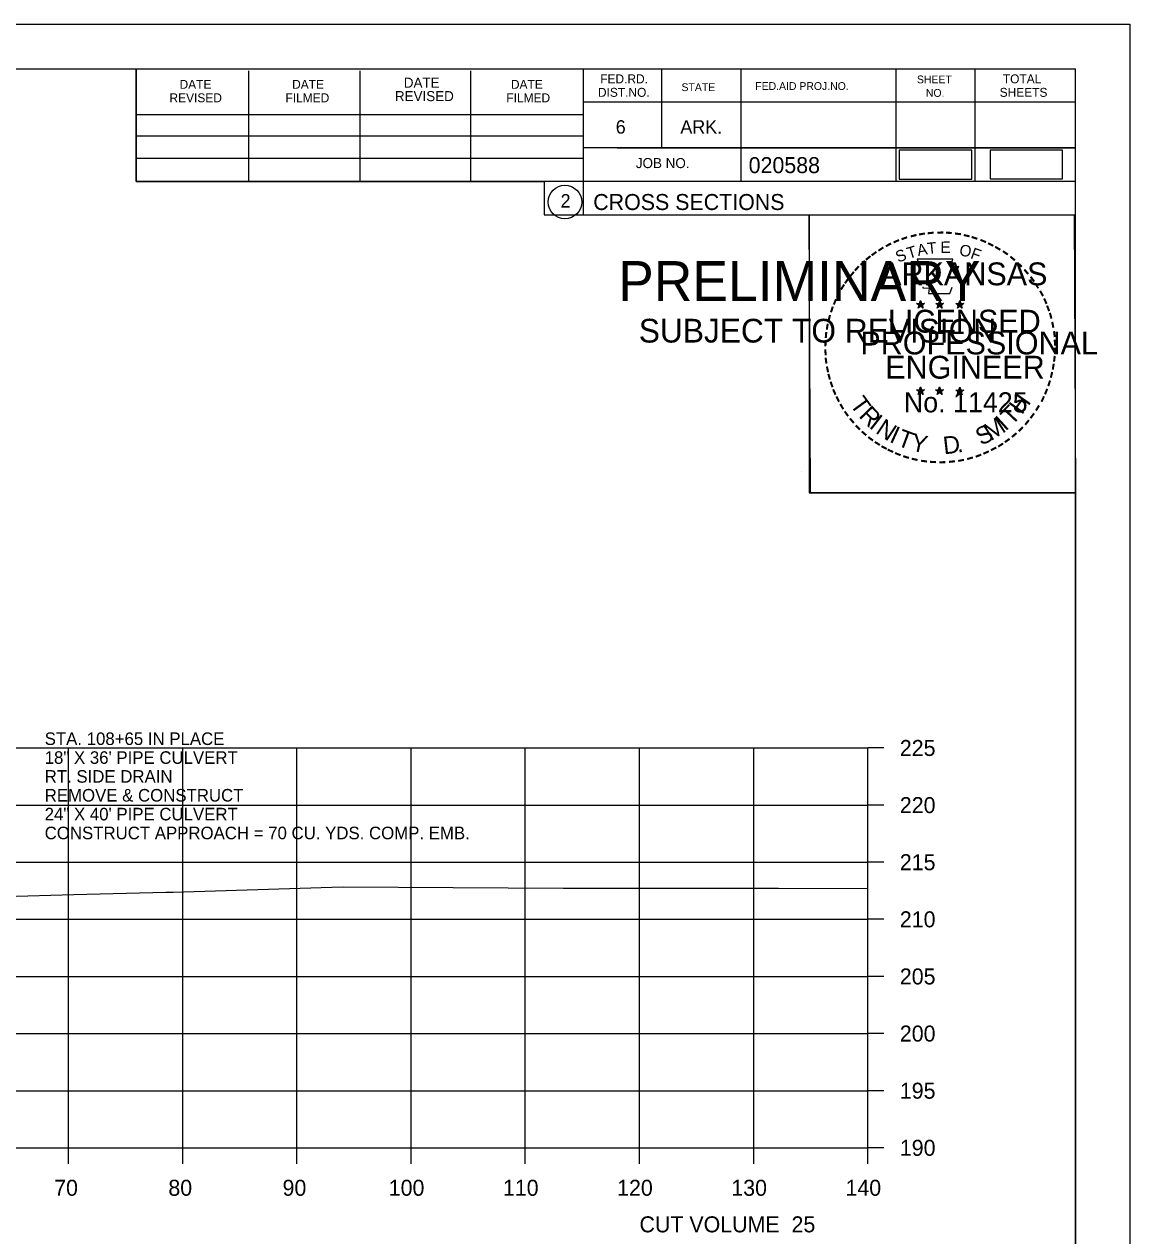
# Model space of a CAD drawing. Extents: x 1368968 to 1369915, y 377395 to 380381.
# Drawn here: x 1369204.2 to 1369301.1, y 379435 to 379541.1 of the extents above; entities that cross this region are included whole.
import ezdxf

# ---------------------------------------------------------------- set-up
doc = ezdxf.new("R2010")
doc.units = 0
for name, color, linetype in [('Default', 7, 'Continuous'), ('S_BREAKLINE_ANNOT', 7, 'Continuous'), ('S_BRIDGE', 7, 'Continuous'), ('S_BRIDGE_ANNOT', 7, 'Continuous'), ('S_BUILDING_ANNOT', 7, 'Continuous'), ('S_CAL_CORNER', 7, 'Continuous'), ('S_CTL_TABLE', 7, 'Continuous'), ('S_DITCHLINE_ANNOT', 7, 'Continuous'), ('S_DROP_INLET', 7, 'Continuous')]:
    doc.layers.add(name, color=color, linetype=linetype)

msp = doc.modelspace()

# ---------------------------------------------------------------- linework, layer by layer
at = {"layer": 'Default'}
for points in [[(1369280.88, 379527.52), (1369287.22, 379527.52), (1369287.22, 379530.04), (1369280.88, 379530.04)], [(1369288.84, 379527.53), (1369295.18, 379527.53), (1369295.18, 379530.05), (1369288.84, 379530.05)]]:
    msp.add_lwpolyline(points, close=True, dxfattribs=at)
at = {"layer": 'S_BREAKLINE_ANNOT'}
for p, q in [((1369278.13, 379442.72), (1369278.13, 379477.72)), ((1369279.53, 379477.72), (1369278.13, 379477.72)), ((1369279.53, 379472.72), (1369278.13, 379472.72)), ((1369279.53, 379467.72), (1369278.13, 379467.72)), ((1369279.53, 379462.72), (1369278.13, 379462.72)), ((1369279.53, 379457.72), (1369278.13, 379457.72)), ((1369279.53, 379452.72), (1369278.13, 379452.72)), ((1369279.53, 379447.72), (1369278.13, 379447.72)), ((1368998.13, 379442.72), (1369278.13, 379442.72)), ((1369208.13, 379441.32), (1369208.13, 379442.72)), ((1369218.13, 379441.32), (1369218.13, 379442.72)), ((1369228.13, 379441.32), (1369228.13, 379442.72)), ((1369238.13, 379441.32), (1369238.13, 379442.72)), ((1369248.13, 379441.32), (1369248.13, 379442.72)), ((1369258.13, 379441.32), (1369258.13, 379442.72)), ((1369268.13, 379441.32), (1369268.13, 379442.72)), ((1369278.13, 379441.32), (1369278.13, 379442.72)), ((1369279.53, 379442.72), (1369278.13, 379442.72))]:
    msp.add_line(p, q, dxfattribs=at)
at = {"layer": 'S_BRIDGE_ANNOT'}
for p, q in [((1368980.13, 379537.18), (1369296.31, 379537.18)), ((1369214.05, 379527.3), (1369214.05, 379537.18)), ((1369253.21, 379537.18), (1369253.21, 379524.38)), ((1369260.05, 379537.18), (1369260.05, 379530.24)), ((1369266.99, 379537.18), (1369266.99, 379527.3)), ((1369280.57, 379537.18), (1369280.57, 379527.3)), ((1369287.51, 379537.18), (1369287.51, 379527.3)), ((1369296.31, 379331.72), (1369296.31, 379537.18)), ((1369223.91, 379527.3), (1369223.91, 379536.98)), ((1369233.67, 379527.3), (1369233.67, 379536.98)), ((1369243.35, 379527.3), (1369243.35, 379536.98)), ((1369296.31, 379534.24), (1369253.21, 379534.24)), ((1369296.31, 379534.26), (1369296.31, 379534.26)), ((1369214.05, 379533.16), (1369253.21, 379533.16)), ((1369214.05, 379531.3), (1369253.21, 379531.3)), ((1369296.31, 379530.24), (1369253.21, 379530.24)), ((1369256.17, 379530.24), (1369296.31, 379530.24)), ((1369214.05, 379527.3), (1369214.05, 379529.36)), ((1369214.05, 379529.36), (1369253.21, 379529.36)), ((1369296.31, 379527.3), (1369214.05, 379527.3)), ((1369253.21, 379524.38), (1369296.31, 379524.38))]:
    msp.add_line(p, q, dxfattribs=at)
msp.add_circle((1369251.6, 379525.51), 1.47, dxfattribs=at)
at = {"layer": 'S_BUILDING_ANNOT'}
for p, q in [((1369282.4, 379516.63), (1369282.75, 379516.52)), ((1369282.4, 379516.63), (1369282.65, 379516.59)), ((1369282.4, 379516.63), (1369282.64, 379516.51)), ((1369282.53, 379516.23), (1369282.75, 379516.52)), ((1369282.53, 379516.23), (1369282.66, 379516.47)), ((1369282.53, 379516.23), (1369282.75, 379516.44)), ((1369282.75, 379516.89), (1369282.71, 379516.64)), ((1369282.75, 379516.52), (1369282.75, 379516.89)), ((1369282.75, 379516.89), (1369282.8, 379516.64)), ((1369283.09, 379516.63), (1369282.75, 379516.52)), ((1369282.96, 379516.23), (1369282.75, 379516.52)), ((1369282.96, 379516.23), (1369282.75, 379516.44)), ((1369283.09, 379516.63), (1369282.81, 379516.59)), ((1369282.96, 379516.23), (1369282.82, 379516.52)), ((1369283.09, 379516.63), (1369282.89, 379516.53)), ((1369284.07, 379516.63), (1369284.42, 379516.52)), ((1369284.07, 379516.63), (1369284.32, 379516.59)), ((1369284.07, 379516.63), (1369284.31, 379516.51)), ((1369284.2, 379516.23), (1369284.42, 379516.52)), ((1369284.2, 379516.23), (1369284.33, 379516.47)), ((1369284.2, 379516.23), (1369284.42, 379516.44)), ((1369284.42, 379516.89), (1369284.38, 379516.64)), ((1369284.42, 379516.52), (1369284.42, 379516.89)), ((1369284.42, 379516.89), (1369284.47, 379516.64)), ((1369284.76, 379516.63), (1369284.42, 379516.52)), ((1369284.63, 379516.23), (1369284.42, 379516.52)), ((1369284.63, 379516.23), (1369284.42, 379516.44)), ((1369284.76, 379516.63), (1369284.48, 379516.59)), ((1369284.63, 379516.23), (1369284.49, 379516.52)), ((1369284.76, 379516.63), (1369284.56, 379516.53)), ((1369285.83, 379516.62), (1369286.18, 379516.51)), ((1369285.83, 379516.62), (1369286.09, 379516.58)), ((1369285.83, 379516.62), (1369286.07, 379516.5)), ((1369285.97, 379516.21), (1369286.18, 379516.51)), ((1369285.97, 379516.21), (1369286.09, 379516.46)), ((1369285.97, 379516.21), (1369286.18, 379516.43)), ((1369286.18, 379516.88), (1369286.14, 379516.62)), ((1369286.18, 379516.51), (1369286.18, 379516.88)), ((1369286.18, 379516.88), (1369286.23, 379516.63)), ((1369286.53, 379516.62), (1369286.18, 379516.51)), ((1369286.39, 379516.21), (1369286.18, 379516.51)), ((1369286.39, 379516.21), (1369286.18, 379516.43)), ((1369286.53, 379516.62), (1369286.24, 379516.57)), ((1369286.39, 379516.21), (1369286.26, 379516.51)), ((1369286.53, 379516.62), (1369286.32, 379516.52)), ((1369282.39, 379509.06), (1369282.74, 379508.95)), ((1369282.39, 379509.06), (1369282.65, 379509.02)), ((1369282.39, 379509.06), (1369282.63, 379508.94)), ((1369282.53, 379508.65), (1369282.74, 379508.95)), ((1369282.53, 379508.65), (1369282.65, 379508.9)), ((1369282.53, 379508.65), (1369282.74, 379508.87)), ((1369282.74, 379509.32), (1369282.7, 379509.06)), ((1369282.74, 379508.95), (1369282.74, 379509.32)), ((1369282.74, 379509.32), (1369282.79, 379509.07)), ((1369283.09, 379509.06), (1369282.74, 379508.95)), ((1369282.96, 379508.65), (1369282.74, 379508.95)), ((1369282.96, 379508.65), (1369282.74, 379508.87)), ((1369283.09, 379509.06), (1369282.8, 379509.01)), ((1369282.96, 379508.65), (1369282.82, 379508.94)), ((1369283.09, 379509.06), (1369282.89, 379508.96)), ((1369284.06, 379509.06), (1369284.41, 379508.95)), ((1369284.06, 379509.06), (1369284.32, 379509.02)), ((1369284.06, 379509.06), (1369284.3, 379508.94)), ((1369284.2, 379508.65), (1369284.41, 379508.95)), ((1369284.2, 379508.65), (1369284.32, 379508.9)), ((1369284.2, 379508.65), (1369284.41, 379508.87)), ((1369284.41, 379509.32), (1369284.37, 379509.06)), ((1369284.41, 379508.95), (1369284.41, 379509.32)), ((1369284.41, 379509.32), (1369284.46, 379509.07)), ((1369284.76, 379509.06), (1369284.41, 379508.95)), ((1369284.63, 379508.65), (1369284.41, 379508.95)), ((1369284.63, 379508.65), (1369284.41, 379508.87)), ((1369284.76, 379509.06), (1369284.47, 379509.01)), ((1369284.63, 379508.65), (1369284.49, 379508.94)), ((1369284.76, 379509.06), (1369284.56, 379508.96)), ((1369285.83, 379509.05), (1369286.18, 379508.94)), ((1369285.83, 379509.05), (1369286.08, 379509.01)), ((1369285.83, 379509.05), (1369286.07, 379508.93)), ((1369285.96, 379508.64), (1369286.18, 379508.94)), ((1369285.96, 379508.64), (1369286.09, 379508.89)), ((1369285.96, 379508.64), (1369286.18, 379508.86)), ((1369286.18, 379509.31), (1369286.14, 379509.05)), ((1369286.18, 379508.94), (1369286.18, 379509.31)), ((1369286.18, 379509.31), (1369286.23, 379509.06)), ((1369286.53, 379509.05), (1369286.18, 379508.94)), ((1369286.39, 379508.64), (1369286.18, 379508.94)), ((1369286.39, 379508.64), (1369286.18, 379508.86)), ((1369286.53, 379509.05), (1369286.24, 379509)), ((1369286.39, 379508.64), (1369286.26, 379508.93)), ((1369286.53, 379509.05), (1369286.32, 379508.95))]:
    msp.add_line(p, q, dxfattribs=at)
for points in [[(1369282.44, 379520.51), (1369282.71, 379519.69)], [(1369285.95, 379519.59), (1369286.09, 379519.87), (1369285.41, 379519.85), (1369285.56, 379520.51), (1369282.44, 379520.51)], [(1369282.93, 379518.09), (1369282.93, 379518), (1369283.49, 379517.98), (1369283.44, 379517.51), (1369285.31, 379517.51), (1369285.51, 379518.05)], [(1369282.75, 379516.89), (1369282.96, 379516.23), (1369282.4, 379516.63), (1369283.09, 379516.63), (1369282.53, 379516.23), (1369282.75, 379516.89)], [(1369284.42, 379516.89), (1369284.63, 379516.23), (1369284.07, 379516.63), (1369284.76, 379516.63), (1369284.2, 379516.23), (1369284.42, 379516.89)], [(1369286.18, 379516.88), (1369286.39, 379516.21), (1369285.83, 379516.62), (1369286.53, 379516.62), (1369285.97, 379516.21), (1369286.18, 379516.88)], [(1369282.74, 379509.32), (1369282.96, 379508.65), (1369282.39, 379509.06), (1369283.09, 379509.06), (1369282.53, 379508.65), (1369282.74, 379509.32)], [(1369284.41, 379509.32), (1369284.63, 379508.65), (1369284.06, 379509.06), (1369284.76, 379509.06), (1369284.2, 379508.65), (1369284.41, 379509.32)], [(1369286.18, 379509.31), (1369286.39, 379508.64), (1369285.83, 379509.05), (1369286.53, 379509.05), (1369285.96, 379508.64), (1369286.18, 379509.31)]]:
    msp.add_lwpolyline(points, dxfattribs=at)
for centre, radius in [((1369282.75, 379516.52), 0.172), ((1369282.75, 379516.52), 0.145), ((1369282.75, 379516.52), 0.116), ((1369282.75, 379516.52), 0.0991), ((1369282.75, 379516.52), 0.0747), ((1369282.75, 379516.52), 0.0495), ((1369282.75, 379516.52), 0.0296), ((1369284.42, 379516.52), 0.172), ((1369284.42, 379516.52), 0.145), ((1369284.42, 379516.52), 0.116), ((1369284.42, 379516.52), 0.0991), ((1369284.42, 379516.52), 0.0747), ((1369284.42, 379516.52), 0.0495), ((1369284.42, 379516.52), 0.0296), ((1369286.18, 379516.51), 0.172), ((1369286.18, 379516.51), 0.145), ((1369286.18, 379516.51), 0.116), ((1369286.18, 379516.51), 0.0991), ((1369286.18, 379516.51), 0.0747), ((1369286.18, 379516.51), 0.0495), ((1369286.18, 379516.51), 0.0296), ((1369282.74, 379508.95), 0.172), ((1369282.74, 379508.95), 0.145), ((1369282.74, 379508.95), 0.116), ((1369282.74, 379508.95), 0.0991), ((1369282.74, 379508.95), 0.0747), ((1369282.74, 379508.95), 0.0495), ((1369282.74, 379508.95), 0.0296), ((1369284.41, 379508.95), 0.172), ((1369284.41, 379508.95), 0.145), ((1369284.41, 379508.95), 0.116), ((1369284.41, 379508.95), 0.0991), ((1369284.41, 379508.95), 0.0747), ((1369284.41, 379508.95), 0.0495), ((1369284.41, 379508.95), 0.0296), ((1369286.18, 379508.94), 0.172), ((1369286.18, 379508.94), 0.145), ((1369286.18, 379508.94), 0.116), ((1369286.18, 379508.94), 0.0991), ((1369286.18, 379508.94), 0.0747), ((1369286.18, 379508.94), 0.0495), ((1369286.18, 379508.94), 0.0296)]:
    msp.add_circle(centre, radius, dxfattribs=at)
at = {"layer": 'S_CTL_TABLE'}
msp.add_lwpolyline([(1369194.47, 379464.48), (1369208.59, 379464.88), (1369216.65, 379465.09), (1369217.03, 379465.1), (1369217.29, 379465.11), (1369231.18, 379465.54), (1369232.19, 379465.55), (1369251.45, 379465.46), (1369253.38, 379465.45), (1369269.27, 379465.44), (1369270.29, 379465.44), (1369278.13, 379465.43)], dxfattribs=at)
at = {"layer": 'S_DITCHLINE_ANNOT'}
for p, q in [((1368998.13, 379477.72), (1369278.13, 379477.72)), ((1369208.13, 379442.72), (1369208.13, 379477.72)), ((1369218.13, 379442.72), (1369218.13, 379477.72)), ((1369228.13, 379442.72), (1369228.13, 379477.72)), ((1369238.13, 379442.72), (1369238.13, 379477.72)), ((1369248.13, 379442.72), (1369248.13, 379477.72)), ((1369258.13, 379442.72), (1369258.13, 379477.72)), ((1369268.13, 379442.72), (1369268.13, 379477.72)), ((1369278.13, 379442.72), (1369278.13, 379477.72)), ((1368998.13, 379472.72), (1369278.13, 379472.72)), ((1368998.13, 379467.72), (1369278.13, 379467.72)), ((1368998.13, 379462.72), (1369278.13, 379462.72)), ((1368998.13, 379457.72), (1369278.13, 379457.72)), ((1368998.13, 379452.72), (1369278.13, 379452.72)), ((1368998.13, 379447.72), (1369278.13, 379447.72)), ((1368998.13, 379442.72), (1369278.13, 379442.72))]:
    msp.add_line(p, q, dxfattribs=at)
at = {"layer": 'S_DROP_INLET'}
for p, q in [((1368967.73, 379541.07), (1369301.07, 379541.07)), ((1369272.35, 379501.92), (1369272.35, 379501.92))]:
    msp.add_line(p, q, dxfattribs=at)
for points in [[(1368967.73, 379541.07), (1369301.07, 379541.07), (1369301.07, 379327.74), (1368967.73, 379327.74)], [(1369214.05, 379537.18), (1369214.05, 379527.3), (1369249.79, 379527.3), (1369249.79, 379524.38), (1369272.99, 379524.38), (1369272.99, 379500.05), (1369296.31, 379500.05), (1369296.31, 379331.72), (1368980.13, 379331.72), (1368980.13, 379537.18)], [(1369272.99, 379524.38), (1369296.19, 379524.38), (1369296.31, 379500.05), (1369273.11, 379500.05)]]:
    msp.add_lwpolyline(points, close=True, dxfattribs=at)

# ---------------------------------------------------------------- texts
at = {"layer": 'Default'}
for s, p in [('STA. 108+65 IN PLACE', (1369206.04, 379477.98)), ('18" X 36\' PIPE CULVERT', (1369206.04, 379476.33)), ('RT. SIDE DRAIN', (1369206.04, 379474.68)), ('REMOVE & CONSTRUCT', (1369206.04, 379473.03)), ('24" X 40\' PIPE CULVERT', (1369206.04, 379471.38)), ('CONSTRUCT APPROACH = 70 CU. YDS. COMP. EMB.', (1369206.04, 379469.73))]:
    msp.add_text(s, height=1.1, dxfattribs=at).set_placement(p)
at = {"layer": 'S_BRIDGE'}
for s, p in [('225', (1369280.93, 379477.02)), ('220', (1369280.93, 379472.02)), ('215', (1369280.93, 379467.02)), ('210', (1369280.93, 379462.02)), ('205', (1369280.93, 379457.02)), ('200', (1369280.93, 379452.02)), ('195', (1369280.93, 379447.02)), ('190', (1369280.93, 379442.02)), ('70', (1369206.87, 379438.52)), ('80', (1369216.87, 379438.52)), ('90', (1369226.87, 379438.52)), ('100', (1369236.17, 379438.52)), ('110', (1369246.17, 379438.52)), ('120', (1369256.17, 379438.52)), ('130', (1369266.17, 379438.52)), ('140', (1369276.17, 379438.52)), ('CUT VOLUME  25', (1369258.13, 379435.32))]:
    msp.add_text(s, height=1.4, dxfattribs=at).set_placement(p)
at = {"layer": 'S_BRIDGE_ANNOT'}
for s, height, p in [('DATE', 0.782, (1369217.85, 379535.42)), ('DATE', 0.782, (1369227.71, 379535.42)), ('DATE', 0.879, (1369237.49, 379535.52)), ('DATE', 0.782, (1369246.87, 379535.42)), ('FED.RD.', 0.782, (1369254.69, 379535.9)), ('SHEET', 0.684, (1369282.43, 379535.9)), ('TOTAL', 0.782, (1369289.95, 379535.9)), ('REVISED', 0.782, (1369216.97, 379534.24)), ('FILMED', 0.782, (1369227.13, 379534.24)), ('REVISED', 0.879, (1369236.71, 379534.34)), ('FILMED', 0.782, (1369246.47, 379534.24)), ('DIST.NO.', 0.782, (1369254.49, 379534.72)), ('STATE', 0.684, (1369261.81, 379535.22)), ('FED.AID PROJ.NO.', 0.684, (1369268.27, 379535.32)), ('NO.', 0.684, (1369283.21, 379534.72)), ('SHEETS', 0.782, (1369289.67, 379534.72)), ('6', 1.17, (1369256.05, 379531.5)), ('ARK.', 1.172, (1369261.71, 379531.5)), ('JOB NO.', 0.879, (1369257.81, 379528.48)), ('020588', 1.4, (1369267.69, 379528.04)), ('2', 1.17, (1369251.22, 379525.03)), ('CROSS SECTIONS', 1.4, (1369254.08, 379524.81))]:
    msp.add_text(s, height=height, rotation=360, dxfattribs=at).set_placement(p)
at = {"layer": 'S_BUILDING_ANNOT'}
for s, height, rotation, p in [('-', 1.6, 24.3072, (1369280.55, 379521.37)), ('-', 1.6, 19.1761, (1369281.19, 379521.64)), ('-', 1.6, 13.6301, (1369281.94, 379521.88)), ('-', 1.6, 10.2193, (1369282.62, 379522.04)), ('-', 1.6, 5.8968, (1369283.34, 379522.15)), ('-', 1.6, 0.1862, (1369284.12, 379522.22)), ('-', 1.6, 357.743, (1369284.84, 379522.21)), ('-', 1.6, 352.1617, (1369285.58, 379522.16)), ('-', 1.6, 347.2049, (1369286.3, 379522.04)), ('-', 1.6, 342.3362, (1369286.94, 379521.89)), ('-', 1.6, 337.8551, (1369287.67, 379521.66)), ('-', 1.6, 36.2317, (1369278.75, 379520.29)), ('-', 1.6, 34.0636, (1369279.32, 379520.68)), ('-', 1.6, 28.7918, (1369279.92, 379521.05)), ('S', 1, 21.594, (1369280.79, 379520.19)), ('T', 1, 16.4036, (1369281.71, 379520.52)), ('A', 1, 11.2132, (1369282.53, 379520.77)), ('T', 1, 6.0228, (1369283.38, 379520.94)), ('E', 1, 0.8323, (1369284.49, 379521.05)), ('O', 1, 350.4515, (1369286.09, 379520.84)), ('F', 1, 340.0707, (1369287.05, 379520.61)), ('-', 1.6, 334.1211, (1369288.3, 379521.39)), ('-', 1.6, 329.6409, (1369288.88, 379521.11)), ('-', 1.6, 325.8627, (1369289.53, 379520.75)), ('-', 1.6, 42.9622, (1369277.84, 379519.49)), ('-', 1.6, 38.9507, (1369278.27, 379519.91)), ('ARKANSAS', 2, 360, (1369279.29, 379518.22)), ('-', 1.6, 320.5297, (1369290.14, 379520.32)), ('-', 1.6, 315.5786, (1369290.73, 379519.83)), ('-', 1.6, 50.6142, (1369276.99, 379518.53)), ('-', 1.6, 48.423, (1369277.39, 379519.02)), ('-', 1.6, 309.8797, (1369291.3, 379519.28)), ('-', 1.6, 58.0706, (1369276.25, 379517.44)), ('-', 1.6, 54.2325, (1369276.57, 379517.96)), ('-', 1.6, 306.6522, (1369291.83, 379518.68)), ('-', 1.4, 303.6753, (1369292.31, 379518.11)), ('-', 1.6, 67.7743, (1369275.68, 379516.21)), ('-', 1.6, 62.8713, (1369275.93, 379516.82)), ('-', 1.6, 299.6684, (1369292.63, 379517.51)), ('-', 1.6, 294.6628, (1369292.96, 379516.9)), ('-', 1.6, 72.3945, (1369275.46, 379515.58)), ('LICENSED', 2, 360, (1369279.89, 379514.08)), ('DWB', 0.01, 360, (1369282.73, 379516.52)), ('DWB', 0.01, 360, (1369284.4, 379516.52)), ('DWB', 0.01, 360, (1369286.17, 379516.51)), ('-', 1.6, 290.5728, (1369293.21, 379516.32)), ('-', 1.6, 81.2013, (1369275.13, 379514.15)), ('-', 1.6, 75.461, (1369275.26, 379514.87)), ('-', 1.6, 285.1233, (1369293.45, 379515.74)), ('-', 1.6, 280.5493, (1369293.65, 379515)), ('-', 1.6, 85.1863, (1369275.05, 379513.46)), ('PROFESSIONAL', 2, 360, (1369277.47, 379512.17)), ('-', 1.6, 276.5962, (1369293.81, 379514.23)), ('-', 1.6, 89.0622, (1369275.03, 379512.76)), ('-', 1.6, 274.3301, (1369293.87, 379513.51)), ('-', 1.6, 269.9407, (1369293.9, 379512.87)), ('-', 1.6, 94.1959, (1369275.06, 379512.04)), ('-', 1.6, 98.9479, (1369275.13, 379511.37)), ('ENGINEER', 2, 360, (1369279.65, 379510.05)), ('-', 1.6, 263.5172, (1369293.89, 379512.21)), ('-', 1.6, 101.7149, (1369275.27, 379510.64)), ('-', 1.6, 255.7626, (1369293.7, 379510.88)), ('-', 1.6, 260.9953, (1369293.81, 379511.55)), ('-', 1.6, 105.4578, (1369275.43, 379510.04)), ('-', 1.6, 109.0874, (1369275.65, 379509.41)), ('-', 1.6, 252.8681, (1369293.52, 379510.16)), ('-', 1.6, 114.0643, (1369275.9, 379508.81)), ('-', 1.6, 115.7289, (1369276.2, 379508.2)), ('T', 1.54, 306.0406, (1369276.5, 379507.79)), ('No. 11425', 1.757, 360, (1369281.28, 379507.1)), ('DWB', 0.01, 360, (1369282.73, 379508.95)), ('DWB', 0.01, 360, (1369284.4, 379508.95)), ('DWB', 0.01, 360, (1369286.17, 379508.94)), ('H', 1.54, 54.6088, (1369291.62, 379506.82)), ('-', 1.6, 244.6197, (1369293.04, 379508.85)), ('-', 1.6, 247.8887, (1369293.3, 379509.48)), ('-', 1.6, 120.4471, (1369276.56, 379507.61)), ('R', 1.54, 314.005, (1369277.27, 379506.74)), ('T', 1.54, 46.6444, (1369290.73, 379505.88)), ('-', 1.6, 239.0712, (1369292.64, 379508.1)), ('-', 1.6, 125.8934, (1369276.96, 379507.05)), ('-', 1.6, 130.7181, (1369277.43, 379506.5)), ('I', 1.54, 321.9694, (1369278.17, 379505.81)), ('N', 1.54, 326.5002, (1369278.73, 379505.34)), ('M', 1.54, 32.6563, (1369288.89, 379504.56)), ('I', 1.54, 42.1136, (1369290.17, 379505.4)), ('-', 1.6, 231.2538, (1369291.81, 379506.88)), ('-', 1.6, 233.8452, (1369292.24, 379507.45)), ('-', 1.6, 134.2238, (1369277.94, 379505.95)), ('-', 1.6, 138.9338, (1369278.47, 379505.49)), ('I', 1.54, 335.3603, (1369279.94, 379504.55)), ('T', 1.54, 339.8912, (1369280.6, 379504.22)), ('S', 1.54, 26.9312, (1369288.05, 379504.15)), ('-', 1.6, 221.0851, (1369290.81, 379505.81)), ('-', 1.6, 225.7653, (1369291.33, 379506.32)), ('-', 1.6, 144.6463, (1369279.02, 379505.08)), ('-', 1.6, 148.0898, (1369279.59, 379504.71)), ('-', 1.6, 151.5704, (1369280.16, 379504.39)), ('Y', 1.54, 347.8556, (1369281.82, 379503.78)), ('D', 1.54, 6.3969, (1369284.8, 379503.42)), ('-', 1.6, 212.2491, (1369289.73, 379504.95)), ('-', 1.6, 215.7363, (1369290.26, 379505.34)), ('-', 1.6, 154.6002, (1369280.69, 379504.14)), ('-', 1.6, 158.5612, (1369281.31, 379503.89)), ('-', 1.6, 162.7983, (1369282, 379503.67)), ('.', 1.54, 13.7642, (1369286, 379503.55)), ('-', 1.6, 195.4743, (1369287.25, 379503.77)), ('-', 1.6, 200.7184, (1369287.93, 379504.01)), ('-', 1.6, 204.2516, (1369288.55, 379504.29)), ('-', 1.6, 207.3568, (1369289.17, 379504.61)), ('-', 1.6, 167.5555, (1369282.71, 379503.51)), ('-', 1.6, 173.1155, (1369283.48, 379503.4)), ('-', 1.6, 176.5183, (1369284.23, 379503.35)), ('-', 1.6, 181.5918, (1369284.98, 379503.36)), ('-', 1.6, 185.8167, (1369285.79, 379503.44)), ('-', 1.6, 191.2858, (1369286.52, 379503.57))]:
    msp.add_text(s, height=height, rotation=rotation, dxfattribs=at).set_placement(p)
at = {"layer": 'S_CAL_CORNER'}
for s, height, p in [('PRELIMINARY', 3.5, (1369256.26, 379516.84)), ('DWB', 0.01, (1369257.01, 379518.69)), ('SUBJECT TO REVISION', 2.0751, (1369258.07, 379513.21))]:
    msp.add_text(s, height=height, rotation=360, dxfattribs=at).set_placement(p)

doc.saveas('drawing.dxf')
